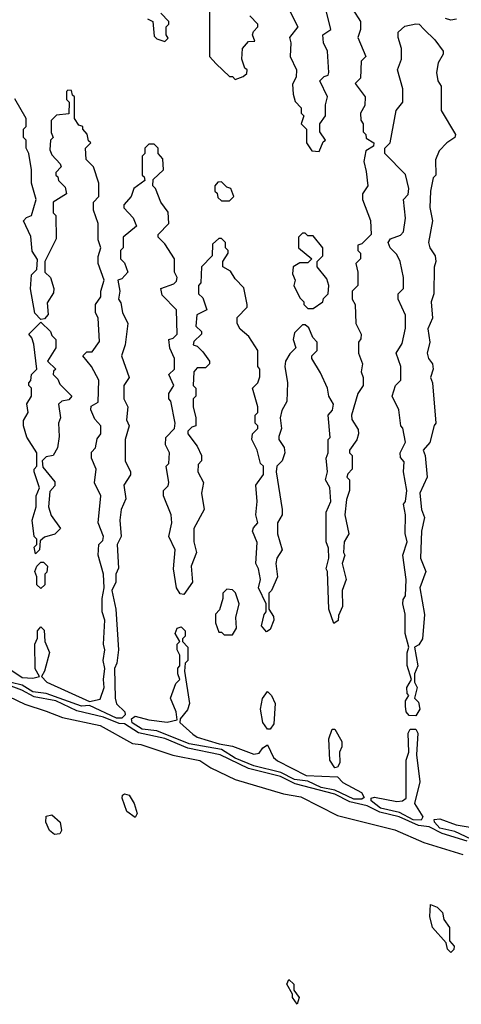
# Model space of a CAD drawing. Extents: x 2769579 to 2883812, y 684207 to 828660.
# Tile 362 of 505: x 2830676 to 2832314, y 770000 to 773651. Entities that reach past the tile are written whole.
import ezdxf

# ---------------------------------------------------------------- set-up
doc = ezdxf.new("R2010")
doc.units = 0

msp = doc.modelspace()

# ---------------------------------------------------------------- linework, layer by layer
at = {"layer": '0CON02XD'}
for points in [[(2831883.3, 773735), (2831940, 773645), (2831940, 773615), (2831930, 773585), (2831960, 773515), (2831943, 773497), (2831940, 773435), (2831920, 773415), (2831957.5, 773365), (2831957, 773333), (2831940, 773305), (2831941.7, 773278.3), (2831950, 773265), (2831950, 773235), (2831960, 773225), (2831961.7, 773211.7), (2831990, 773195), (2831988.3, 773181.7), (2831960, 773165), (2831952.5, 773125), (2831961.7, 773088.3), (2831967.5, 773035), (2831947.5, 773005), (2831947.5, 772985), (2831977, 772907), (2831980, 772855), (2831945, 772820), (2831930, 772815), (2831930, 772795), (2831940, 772785), (2831940, 772765), (2831922.5, 772747.5), (2831930, 772715), (2831930, 772665), (2831910, 772645), (2831910, 772615), (2831920, 772595), (2831922.5, 772525), (2831942.5, 772485), (2831941.7, 772468.3), (2831932.5, 772455), (2831932.5, 772415), (2831947.5, 772375), (2831942.5, 772345), (2831950, 772325), (2831950, 772295), (2831930, 772265), (2831907.5, 772185), (2831908.3, 772168.3), (2831931.7, 772131.7), (2831932.5, 772115), (2831927, 772093), (2831900, 772055), (2831900, 772045), (2831910, 772035), (2831910, 771985), (2831893, 771967), (2831890, 771955), (2831900, 771945), (2831900, 771905), (2831888.3, 771871.7), (2831882.5, 771815), (2831897.5, 771745), (2831880, 771715), (2831877.5, 771675), (2831882.5, 771665), (2831872.5, 771635), (2831887.5, 771575), (2831872.5, 771535), (2831873.3, 771475), (2831858.3, 771441.7), (2831857, 771423), (2831841.7, 771411.7), (2831822.5, 771465), (2831817.5, 771605), (2831812.5, 771615), (2831822.5, 771655), (2831821.7, 771691.7), (2831812.5, 771715), (2831812.5, 771825), (2831830, 771865), (2831827, 771917), (2831810, 771945), (2831817.5, 771975), (2831812.5, 772025), (2831820, 772045), (2831820, 772095), (2831827.5, 772102.5), (2831820, 772185), (2831837, 772203), (2831840, 772225), (2831822.5, 772255), (2831817.5, 772285), (2831791.7, 772341.7), (2831760, 772395), (2831760, 772405), (2831780, 772425), (2831780, 772455), (2831763, 772473), (2831748.3, 772508.3), (2831735, 772520), (2831725, 772520), (2831695, 772490), (2831690, 772465), (2831700, 772435), (2831678.3, 772411.7), (2831662.5, 772385), (2831660, 772365), (2831670, 772305), (2831667.5, 772235), (2831648.3, 772201.7), (2831642.5, 772175), (2831647.5, 772135), (2831637.5, 772105), (2831637.5, 772095), (2831657.5, 772065), (2831660, 772045), (2831650, 772015), (2831630, 771995), (2831627.5, 771975), (2831650, 771835), (2831650, 771815), (2831632.5, 771785), (2831632.5, 771745), (2831650, 771685), (2831630, 771655), (2831626.7, 771635), (2831632.5, 771585), (2831610, 771535), (2831600, 771525), (2831600, 771465), (2831618, 771438), (2831618.8, 771425), (2831605, 771390), (2831591.7, 771381.7), (2831573.3, 771403.3), (2831582.5, 771445), (2831590, 771455), (2831590, 771485), (2831562.5, 771545), (2831570, 771575), (2831562.5, 771615), (2831552.5, 771635), (2831557, 771713), (2831540, 771755), (2831543, 771767), (2831560, 771785), (2831552.5, 771815), (2831557.5, 771865), (2831552.5, 771925), (2831580, 771965), (2831580, 771995), (2831570, 772005), (2831557.5, 772055), (2831537.5, 772095), (2831540, 772115), (2831560, 772135), (2831560, 772145), (2831550, 772155), (2831550, 772185), (2831560, 772195), (2831560, 772215), (2831540, 772285), (2831560, 772305), (2831567, 772327), (2831567.5, 772355), (2831560, 772365), (2831560, 772425), (2831526.4, 772476.4), (2831493.6, 772503.6), (2831482.5, 772525), (2831483, 772547), (2831520, 772585), (2831520, 772595), (2831507, 772657), (2831475, 772690), (2831458.3, 772718.3), (2831430, 772735), (2831430, 772755), (2831450, 772785), (2831450, 772795), (2831440, 772805), (2831440, 772825), (2831425, 772840), (2831415, 772840), (2831391.7, 772818.3), (2831390, 772775), (2831350, 772735), (2831347.5, 772675)], [(2831380, 773715), (2831380, 773515), (2831405, 773487.5), (2831455, 773440), (2831465, 773440), (2831475, 773430), (2831505, 773440), (2831518.3, 773451.7), (2831520, 773465), (2831511.7, 773471.7), (2831500, 773505), (2831502.5, 773545), (2831525, 773570), (2831548.3, 773571.7), (2831540, 773595), (2831543, 773607), (2831560, 773625), (2831560, 773635), (2831530, 773665)], [(2831215, 773570), (2831227.5, 773582.5), (2831220, 773595), (2831220, 773625), (2831230, 773635), (2831230, 773645), (2831200, 773675)], [(2831672.5, 773695), (2831707.5, 773625), (2831677.5, 773585), (2831682.5, 773565), (2831680, 773515), (2831702.5, 773465), (2831701.7, 773438.3), (2831688.3, 773411.7), (2831690, 773375), (2831698.3, 773348.3), (2831720, 773325), (2831720, 773305), (2831730, 773295), (2831720, 773265), (2831740, 773245), (2831740, 773195), (2831760, 773165), (2831787, 773163), (2831801.7, 773198.3), (2831810, 773205), (2831790, 773235), (2831790, 773265), (2831810, 773295), (2831810, 773335), (2831817.5, 773365), (2831790, 773425), (2831805, 773440), (2831820, 773445), (2831822.5, 773455), (2831817.5, 773535), (2831802.5, 773565), (2831800, 773595), (2831830, 773615), (2831810, 773695)], [(2831150, 773655), (2831170, 773645), (2831175, 773590), (2831185, 773580), (2831215, 773570)], [(2832145, 771070), (2832120.7, 771070.7), (2832110, 771085), (2832106.7, 771105), (2832107.5, 771125), (2832120, 771145), (2832113, 771153), (2832112.5, 771175), (2832130, 771205), (2832113, 771257), (2832113, 771303), (2832120, 771325), (2832106.2, 771375), (2832106.2, 771446.2), (2832097.5, 771485), (2832098.3, 771501.7), (2832107.5, 771515), (2832110, 771575), (2832097.5, 771665), (2832113.3, 771715), (2832106.2, 771746.2), (2832107.5, 771815), (2832100, 771855), (2832107.5, 771865), (2832112.5, 771905), (2832100, 771975), (2832101.7, 772011.7), (2832088.3, 772028.3), (2832087.5, 772045), (2832107.5, 772085), (2832097, 772137), (2832090, 772145), (2832082.5, 772205), (2832057.5, 772255), (2832070, 772295), (2832090, 772315), (2832090, 772365), (2832072.5, 772415), (2832095, 772450), (2832107, 772507), (2832107.5, 772555), (2832080, 772615), (2832080, 772635), (2832100, 772655), (2832100, 772695), (2832087.5, 772755), (2832075, 772780), (2832050, 772805), (2832042.5, 772825), (2832051.7, 772838.3), (2832088.3, 772851.7), (2832100, 772865), (2832107.5, 772915), (2832100, 772985), (2832117, 773003), (2832120, 773025), (2832107, 773077), (2832030, 773155), (2832030, 773175), (2832050, 773195), (2832072.5, 773315), (2832097.5, 773345), (2832097.5, 773395), (2832077.5, 773465), (2832092.5, 773505), (2832092.5, 773545), (2832080, 773585), (2832080, 773605), (2832105, 773627.5), (2832145, 773636), (2832157.5, 773635), (2832176.7, 773615), (2832216.4, 773576.4), (2832247.5, 773535), (2832247, 773523), (2832228.3, 773491.7), (2832222.5, 773455), (2832227.5, 773425), (2832240, 773405), (2832240, 773315), (2832292.5, 773225), (2832290, 773215), (2832260, 773195), (2832232.5, 773165), (2832218.3, 773131.7), (2832220, 773075), (2832210, 773065), (2832200, 773015), (2832197.5, 772955), (2832207.5, 772905), (2832192.5, 772825), (2832197.5, 772805), (2832216.7, 772775), (2832220, 772755), (2832213, 772733), (2832212.5, 772635), (2832202.5, 772605), (2832207.5, 772545), (2832190, 772505), (2832197.5, 772455), (2832187.5, 772415), (2832192.5, 772395), (2832207.5, 772375), (2832210, 772355), (2832200, 772325), (2832207.5, 772305), (2832220, 772155), (2832213, 772147), (2832197, 772083), (2832172.5, 772055), (2832180, 772035), (2832187.5, 771955), (2832160, 771895), (2832166.7, 771835), (2832177.5, 771805), (2832166.7, 771755), (2832162.5, 771655), (2832182.5, 771605), (2832160, 771545), (2832177.5, 771445), (2832170, 771355), (2832156.4, 771333.6), (2832140, 771325), (2832152.5, 771255), (2832140, 771225), (2832140, 771195), (2832150, 771175), (2832140, 771135), (2832155, 771120), (2832160, 771095), (2832145, 771070)], [(2832296.8, 773653.2), (2832275, 773650), (2832255, 773656.2)], [(2830647.6, 771237.6), (2830685, 771212), (2830725, 771209.2), (2830750, 771215), (2830733.9, 771243.9), (2830732.5, 771335), (2830741.7, 771358.3), (2830742.5, 771385), (2830755, 771400), (2830767, 771387), (2830770, 771345), (2830786.7, 771305), (2830768.8, 771235), (2830757.5, 771215), (2830776.7, 771195), (2830935, 771122.5), (2830975, 771131.2), (2830990, 771175), (2830986.7, 771205), (2830992.5, 771245), (2830986, 771275), (2830992.5, 771315), (2830987.5, 771335), (2830992.5, 771425), (2830982.5, 771455), (2830982.5, 771505), (2830990, 771545), (2830987.5, 771595), (2830967.5, 771665), (2830970, 771705), (2830985, 771720), (2830987.5, 771735), (2830967.5, 771785), (2830977.5, 771885), (2830953.6, 771933.6), (2830960, 771985), (2830942.5, 772025), (2830943, 772047), (2830957, 772063), (2830963, 772097), (2830977.5, 772115), (2830977.5, 772145), (2830955, 772170), (2830940, 772205), (2830941.7, 772218.3), (2830967, 772233), (2830970, 772315), (2830942.5, 772365), (2830910, 772405), (2830925, 772420), (2830945, 772420), (2830971.7, 772458.3), (2830967.5, 772545), (2830957.5, 772565), (2830957.5, 772595), (2830977, 772623), (2830977.5, 772645), (2830990, 772685), (2830967, 772747), (2830967, 772773), (2830977.5, 772805), (2830967.5, 772835), (2830967.5, 772895), (2830950, 772945), (2830950, 772975), (2830970, 772995), (2830970, 773045), (2830950, 773105), (2830923, 773133), (2830920, 773175), (2830940, 773195), (2830931.7, 773201.7), (2830927, 773227), (2830910, 773245), (2830910, 773255), (2830895, 773260), (2830880, 773285), (2830880, 773365), (2830871.7, 773371.7), (2830868.3, 773388.3), (2830855, 773390), (2830850, 773385), (2830850, 773355), (2830860, 773345), (2830858.3, 773301.7), (2830813, 773297), (2830793, 773277), (2830792.5, 773232.5), (2830800, 773215), (2830790, 773205), (2830788.3, 773168.3), (2830795, 773150), (2830827, 773117), (2830830, 773105), (2830810, 773085), (2830810, 773075), (2830818.3, 773068.3), (2830820, 773055), (2830845, 773030), (2830850, 773005), (2830800, 772975), (2830800, 772935), (2830810, 772925), (2830811.7, 772838.3), (2830770, 772755), (2830770, 772715), (2830790, 772695), (2830802.5, 772655), (2830801.7, 772638.3), (2830778.3, 772601.7), (2830781.7, 772558.3), (2830768.3, 772541.7), (2830755, 772540), (2830733, 772563), (2830716.4, 772653.6), (2830720, 772705), (2830740, 772725), (2830741.7, 772761.7), (2830723, 772793), (2830717, 772847), (2830690, 772905), (2830701.7, 772918.3), (2830720, 772925), (2830737.5, 772985), (2830720, 773045), (2830720, 773095), (2830710, 773155), (2830700, 773175), (2830700, 773205), (2830690, 773215), (2830690, 773245), (2830700, 773255), (2830700, 773285), (2830658.3, 773358.3)], [(2831347.5, 772675), (2831340, 772665), (2831340, 772635), (2831355, 772620), (2831370, 772575), (2831333, 772557), (2831330, 772515), (2831350, 772495), (2831350, 772485), (2831321.7, 772458.3), (2831320, 772445), (2831335, 772440), (2831355, 772420), (2831380, 772385), (2831380, 772375), (2831365, 772360), (2831335, 772360), (2831322.5, 772345), (2831320, 772295), (2831330, 772285), (2831330, 772255), (2831320, 772245), (2831320, 772215), (2831330, 772175), (2831330, 772145), (2831315, 772140), (2831300, 772125), (2831300, 772115), (2831335, 772070), (2831350, 772035), (2831350, 772015), (2831338.3, 772001.7), (2831337.5, 771975), (2831357.5, 771935), (2831350, 771895), (2831360, 771835), (2831322.5, 771765), (2831322.5, 771715), (2831332.5, 771675), (2831312.5, 771625), (2831317.5, 771565), (2831285, 771520), (2831271.7, 771521.7), (2831257.5, 771545), (2831246.7, 771615), (2831252.5, 771685), (2831230, 771735), (2831240, 771785), (2831237.5, 771815), (2831210, 771885), (2831210, 771905), (2831227, 771923), (2831230, 771935), (2831220, 771995), (2831230, 772005), (2831232.5, 772045), (2831217.5, 772075), (2831218.3, 772101.7), (2831250, 772135), (2831252.5, 772155), (2831237, 772237), (2831230, 772245), (2831230, 772265), (2831247.5, 772295), (2831230, 772335), (2831250, 772355), (2831250, 772395), (2831233, 772433), (2831230, 772465), (2831245, 772470), (2831260, 772485), (2831257.5, 772575), (2831205, 772630), (2831200, 772655), (2831248.3, 772671.7), (2831258.3, 772681.7), (2831260, 772695), (2831250, 772715), (2831250, 772765), (2831215, 772820), (2831190, 772845), (2831190, 772855), (2831230, 772895), (2831227, 772937), (2831200, 772975), (2831180, 773025), (2831170, 773035), (2831171.7, 773058.3), (2831210, 773095), (2831207.5, 773135), (2831190, 773155), (2831190, 773175), (2831175, 773190), (2831155, 773190), (2831140, 773175), (2831140, 773155), (2831130, 773145), (2831130, 773075), (2831138.3, 773068.3), (2831140, 773055), (2831100, 773025), (2831090, 772995), (2831062.5, 772965), (2831063, 772953), (2831096.7, 772916.7), (2831110, 772885), (2831060, 772845), (2831060, 772805), (2831050, 772795), (2831050, 772765), (2831065, 772750), (2831077.5, 772715), (2831055, 772690), (2831040, 772685), (2831047.5, 772645), (2831042.5, 772615), (2831051.7, 772601.7), (2831057.5, 772565), (2831077.5, 772525), (2831067.5, 772445), (2831053.3, 772405), (2831082.5, 772325), (2831062.5, 772295), (2831062.5, 772245), (2831077.5, 772215), (2831073, 772167), (2831082.5, 772145), (2831067.5, 772095), (2831067.5, 772015), (2831087.5, 771975), (2831087, 771963), (2831062.5, 771925), (2831070, 771875), (2831052.5, 771835), (2831047.5, 771795), (2831052.5, 771735), (2831037.5, 771705), (2831043, 771617), (2831032.5, 771595), (2831032.5, 771565), (2831017.5, 771535), (2831032.5, 771465), (2831042.5, 771315), (2831036.7, 771265), (2831027.5, 771245), (2831030.8, 771135), (2831035, 771113.8), (2831066, 771085), (2831067.1, 771072.9), (2831055, 771061.5)], [(2831455, 772980), (2831470, 772995), (2831460, 773025), (2831445, 773030), (2831425, 773050), (2831411.7, 773048.3), (2831400, 773035), (2831400, 773015), (2831408.3, 773008.3), (2831411.7, 772991.7), (2831425, 772980), (2831455, 772980)], [(2831765, 772580), (2831800, 772605), (2831803, 772617), (2831820, 772635), (2831822.5, 772665), (2831815, 772690), (2831780, 772735), (2831780, 772755), (2831800, 772775), (2831800, 772805), (2831765, 772850), (2831745, 772850), (2831735, 772860), (2831725, 772860), (2831710, 772845), (2831710, 772805), (2831760, 772765), (2831745, 772750), (2831715, 772750), (2831690, 772735), (2831688.3, 772708.3), (2831697.5, 772685), (2831692.5, 772665), (2831715, 772620), (2831730, 772605), (2831730, 772595), (2831745, 772580), (2831765, 772580)], [(2830735, 771670), (2830730, 771695), (2830740, 771705), (2830740, 771725), (2830730, 771735), (2830722.5, 771795), (2830737.5, 771845), (2830737.5, 771885), (2830750, 771915), (2830730, 771975), (2830730, 771985), (2830740, 771995), (2830740, 772045), (2830703, 772103), (2830690, 772145), (2830690, 772165), (2830707.5, 772195), (2830703, 772227), (2830720, 772255), (2830720, 772285), (2830710, 772295), (2830710, 772305), (2830717, 772313), (2830720, 772335), (2830740, 772355), (2830728.3, 772448.3), (2830721.7, 772471.7), (2830710, 772485), (2830755, 772530), (2830790, 772495), (2830795, 772480), (2830810, 772465), (2830810, 772435), (2830780, 772385), (2830810, 772355), (2830801.7, 772348.3), (2830800, 772335), (2830818.3, 772318.3), (2830825, 772300), (2830870, 772255), (2830858.3, 772241.7), (2830833, 772237), (2830820, 772225), (2830827.5, 772175), (2830820, 772155), (2830822.5, 772105), (2830817, 772063), (2830800, 772035), (2830775, 772030), (2830760, 772015), (2830761.7, 771991.7), (2830807, 771937), (2830807, 771923), (2830788.3, 771901.7), (2830782.5, 771845), (2830793, 771813), (2830827.5, 771765), (2830807, 771743), (2830768.3, 771731.7), (2830751.7, 771718.3), (2830750, 771685), (2830735, 771670)], [(2830755, 771542.5), (2830740, 771555), (2830740, 771585), (2830732.5, 771605), (2830740, 771625), (2830755, 771640), (2830765, 771640), (2830780, 771625), (2830777, 771603), (2830770, 771595), (2830770, 771555), (2830755, 771542.5)], [(2831465, 771370), (2831480, 771395), (2831477.5, 771435), (2831490, 771485), (2831476.4, 771526.4), (2831465, 771537.5), (2831445, 771540), (2831430, 771525), (2831430, 771505), (2831417, 771463), (2831403, 771447), (2831402.5, 771415), (2831415, 771380), (2831425, 771380), (2831435, 771370), (2831465, 771370)], [(2831915, 770760.3), (2831845, 770794.6), (2831794.3, 770804.3), (2831745, 770828), (2831695, 770834), (2831645, 770859.2), (2831544.2, 770884.2), (2831475, 770913.2), (2831425, 770944.4), (2831305, 770965.5), (2831185, 771013.8), (2831130.9, 771020.9), (2831094, 771044), (2831090.9, 771059.1), (2831105, 771068.6), (2831155, 771054.4), (2831223.8, 771046.2), (2831260, 771055), (2831256.2, 771085), (2831236, 771135), (2831255, 771190), (2831270, 771205), (2831262.5, 771225), (2831263, 771247), (2831270, 771255), (2831270, 771295), (2831260, 771315), (2831260, 771335), (2831270, 771345), (2831252.5, 771375), (2831260, 771395), (2831275, 771400), (2831290, 771385), (2831290, 771365), (2831280, 771355), (2831280, 771345), (2831300, 771325), (2831300, 771275), (2831290, 771265), (2831287.5, 771235), (2831306.2, 771115), (2831298.3, 771091.7), (2831271.7, 771058.3), (2831270, 771045), (2831318.3, 771001.7), (2831335, 770990.8), (2831415.8, 770965.8), (2831465, 770957.5), (2831545, 770928), (2831565, 770931.2), (2831578.3, 770951.7), (2831595, 770962.5), (2831618, 770915), (2831632.6, 770902.6), (2831738.8, 770848.8), (2831855, 770844), (2831875, 770822.5), (2831944.2, 770785), (2831953.3, 770766.7), (2831945, 770760.8), (2831915, 770760.3)], [(2832336, 770605), (2832243.6, 770633.6), (2832195, 770658.6), (2832155, 770663.1), (2832083.3, 770695), (2832012.2, 770712.2), (2831965, 770735.6), (2831900.9, 770750.9), (2831845, 770778.8), (2831697.5, 770817.5), (2831643.8, 770845), (2831524.5, 770874.5), (2831420, 770925), (2831299.3, 770949.3), (2831215, 770986.2), (2831117.3, 771007.3), (2831065, 771040), (2831045, 771040.8), (2830986.7, 771065), (2830888.1, 771088.1), (2830810, 771125), (2830730.5, 771140.5), (2830683.8, 771165), (2830545, 771217.3)], [(2831055, 771061.5), (2831035, 771061.1), (2830935, 771107.5), (2830905, 771105.6), (2830775, 771152.1), (2830725, 771159.3), (2830685, 771183.6), (2830645, 771193.3)], [(2830605, 771156.2), (2830695, 771113.3), (2830775, 771086.7), (2830835, 771063.3), (2830975, 771033.3), (2831095, 770967.5), (2831125, 770963.3), (2831243.9, 770923.9), (2831345, 770904), (2831385, 770876.7), (2831475, 770833.3), (2831655, 770780), (2831718.8, 770768.8), (2831855, 770700), (2832067.3, 770647.3), (2832175, 770600), (2832320, 770555)], [(2831605, 771020), (2831595, 771020), (2831577.5, 771045), (2831568.8, 771095), (2831576.4, 771133.6), (2831595, 771160), (2831610, 771145), (2831623.3, 771115), (2831619.3, 771040.7), (2831605, 771020)], [(2831845, 770877.5), (2831826.7, 770905), (2831823.3, 770985), (2831835, 771020), (2831845, 771020), (2831871.2, 770975), (2831871.2, 770955), (2831862.5, 770935), (2831863.8, 770895), (2831855, 770880), (2831845, 770877.5)], [(2832165, 770683.1), (2832135.5, 770684.5), (2832085, 770711.2), (2832015, 770726.8), (2831980, 770755), (2831980, 770765), (2831992.1, 770767.9), (2832075, 770752.5), (2832095.7, 770754.3), (2832110, 770765), (2832110, 770905), (2832120, 770935), (2832117.5, 771005), (2832125, 771020), (2832145, 771020), (2832152.5, 771005), (2832147.5, 770925), (2832160, 770825), (2832141.2, 770745), (2832172, 770695), (2832165, 770683.1)], [(2831105, 770693.3), (2831073.8, 770715), (2831056.7, 770765), (2831057.5, 770775), (2831065, 770780), (2831082.5, 770775), (2831101.2, 770745), (2831112.5, 770707.5), (2831105, 770693.3)], [(2832425, 770592.1), (2832393.2, 770593.2), (2832290.6, 770640.6), (2832235, 770653.8), (2832214.2, 770675), (2832213.3, 770685), (2832235, 770687.8), (2832295, 770665.7), (2832355, 770656.2), (2832370.7, 770659.3), (2832382.5, 770685), (2832373.3, 770715), (2832380, 770755), (2832395, 770770), (2832400, 770745), (2832416.2, 770715), (2832406.7, 770695), (2832408.8, 770645), (2832438.2, 770618.2), (2832444, 770605), (2832425, 770592.1)], [(2830805, 770630), (2830786.7, 770645), (2830773.3, 770675), (2830775, 770697.5), (2830795, 770702.5), (2830825.8, 770675.8), (2830831.2, 770645), (2830825, 770632.5), (2830805, 770630)], [(2832275, 770192.5), (2832262.5, 770205), (2832258.3, 770228.3), (2832207.5, 770285), (2832197.5, 770325), (2832200, 770370), (2832225, 770360), (2832245, 770340), (2832250, 770315), (2832270, 770285), (2832270, 770235), (2832287.5, 770215), (2832287, 770203), (2832275, 770192.5)], [(2831705, 770000), (2831687.5, 770025), (2831687.5, 770037.5), (2831666.7, 770075), (2831675, 770092.5), (2831693.3, 770075), (2831692.5, 770052.5), (2831713.3, 770025), (2831705, 770000)]]:
    msp.add_lwpolyline(points, dxfattribs=at)

doc.saveas('drawing.dxf')
